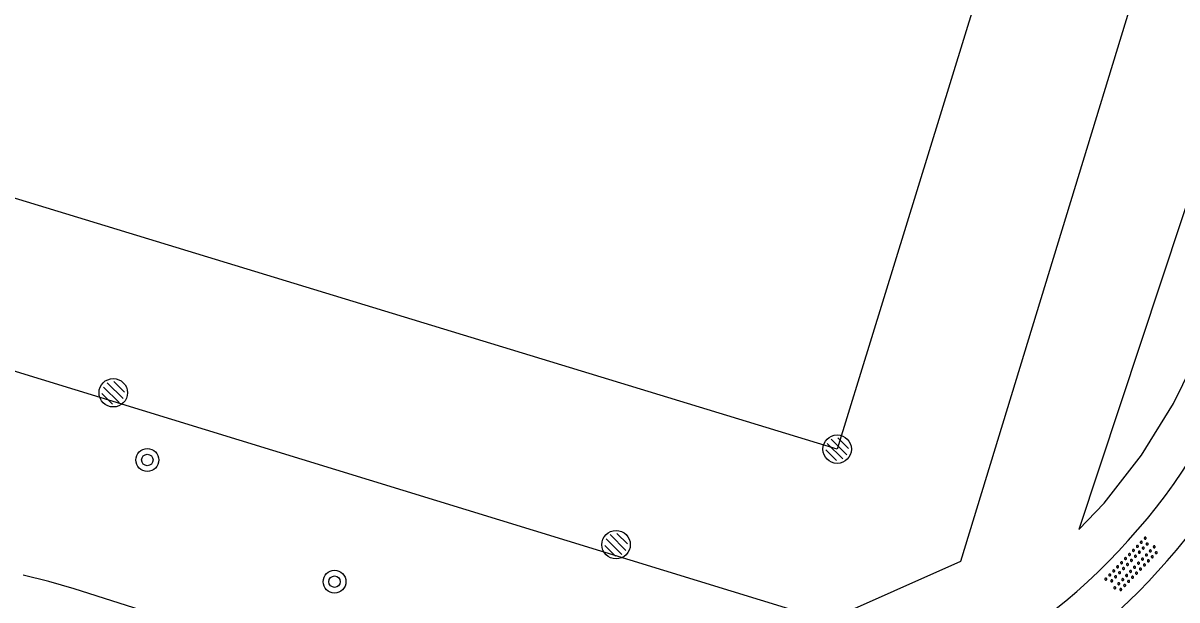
# Model space of a CAD drawing. Extents: x 137999 to 141000, y 397500 to 400501.
# Drawn here: x 138989.52 to 139030.07, y 399545.88 to 399566.17 of the extents above; entities that cross this region are included whole.
import ezdxf

# ---------------------------------------------------------------- set-up
doc = ezdxf.new("R2010")
doc.units = 0
for name, color, linetype in [('bs-afsc-belijning', 7, 'Continuous'), ('bs-symb-cornervlag', 7, 'Continuous'), ('bs-symb-sproeier', 7, 'Continuous'), ('gg-afsc-hekwerk', 7, 'Continuous'), ('gg-knt-onverhard', 7, 'Continuous'), ('gt-grn-groengrens', 7, 'Continuous'), ('gt-symb-boom', 7, 'Continuous'), ('gt-symb-overige verharding', 7, 'Continuous')]:
    doc.layers.add(name, color=color, linetype=linetype)

# ---------------------------------------------------------------- blocks, each defined once
blk = doc.blocks.new('gt0-OVH')
at = {"layer": 'gt-symb-overige verharding'}
for points in [[(-0.972, 0.298), (-0.967, 0.308), (-0.965, 0.319), (-0.966, 0.33), (-0.971, 0.34), (-0.978, 0.348), (-0.988, 0.353), (-0.999, 0.355), (-1.01, 0.354), (-1.02, 0.349), (-1.028, 0.342), (-1.033, 0.332), (-1.035, 0.321), (-1.034, 0.31), (-1.029, 0.3), (-1.022, 0.292), (-1.012, 0.287), (-1.001, 0.285), (-0.99, 0.286), (-0.98, 0.291)], [(-0.872, 0.106), (-0.867, 0.116), (-0.865, 0.126), (-0.866, 0.137), (-0.871, 0.147), (-0.878, 0.156), (-0.888, 0.161), (-0.899, 0.163), (-0.91, 0.162), (-0.92, 0.157), (-0.928, 0.15), (-0.933, 0.14), (-0.935, 0.129), (-0.934, 0.118), (-0.929, 0.108), (-0.922, 0.1), (-0.912, 0.095), (-0.901, 0.092), (-0.89, 0.094), (-0.88, 0.098)], [(-0.772, 0.298), (-0.767, 0.308), (-0.765, 0.319), (-0.766, 0.33), (-0.771, 0.34), (-0.778, 0.348), (-0.788, 0.353), (-0.799, 0.355), (-0.81, 0.354), (-0.82, 0.349), (-0.828, 0.342), (-0.833, 0.332), (-0.835, 0.321), (-0.834, 0.31), (-0.829, 0.3), (-0.822, 0.292), (-0.812, 0.287), (-0.801, 0.285), (-0.79, 0.286), (-0.78, 0.291)], [(-0.672, 0.106), (-0.667, 0.116), (-0.665, 0.126), (-0.666, 0.137), (-0.671, 0.147), (-0.678, 0.156), (-0.688, 0.161), (-0.699, 0.163), (-0.71, 0.162), (-0.72, 0.157), (-0.728, 0.15), (-0.733, 0.14), (-0.735, 0.129), (-0.734, 0.118), (-0.729, 0.108), (-0.722, 0.1), (-0.712, 0.095), (-0.701, 0.092), (-0.69, 0.094), (-0.68, 0.098)], [(-0.572, 0.298), (-0.567, 0.308), (-0.565, 0.319), (-0.566, 0.33), (-0.571, 0.34), (-0.578, 0.348), (-0.588, 0.353), (-0.599, 0.355), (-0.61, 0.354), (-0.62, 0.349), (-0.628, 0.342), (-0.633, 0.332), (-0.635, 0.321), (-0.634, 0.31), (-0.629, 0.3), (-0.622, 0.292), (-0.612, 0.287), (-0.601, 0.285), (-0.59, 0.286), (-0.58, 0.291)], [(-0.472, 0.106), (-0.467, 0.116), (-0.465, 0.126), (-0.466, 0.137), (-0.471, 0.147), (-0.478, 0.156), (-0.488, 0.161), (-0.499, 0.163), (-0.51, 0.162), (-0.52, 0.157), (-0.528, 0.15), (-0.533, 0.14), (-0.535, 0.129), (-0.534, 0.118), (-0.529, 0.108), (-0.522, 0.1), (-0.512, 0.095), (-0.501, 0.092), (-0.49, 0.094), (-0.48, 0.098)], [(-0.372, 0.298), (-0.367, 0.308), (-0.365, 0.319), (-0.366, 0.33), (-0.371, 0.34), (-0.378, 0.348), (-0.388, 0.353), (-0.399, 0.355), (-0.41, 0.354), (-0.42, 0.349), (-0.428, 0.342), (-0.433, 0.332), (-0.435, 0.321), (-0.434, 0.31), (-0.429, 0.3), (-0.422, 0.292), (-0.412, 0.287), (-0.401, 0.285), (-0.39, 0.286), (-0.38, 0.291)], [(-0.272, 0.106), (-0.267, 0.116), (-0.265, 0.126), (-0.266, 0.137), (-0.271, 0.147), (-0.278, 0.156), (-0.288, 0.161), (-0.299, 0.163), (-0.31, 0.162), (-0.32, 0.157), (-0.328, 0.15), (-0.333, 0.14), (-0.335, 0.129), (-0.334, 0.118), (-0.329, 0.108), (-0.322, 0.1), (-0.312, 0.095), (-0.301, 0.092), (-0.29, 0.094), (-0.28, 0.098)], [(-0.172, 0.298), (-0.167, 0.308), (-0.165, 0.319), (-0.166, 0.33), (-0.171, 0.34), (-0.178, 0.348), (-0.188, 0.353), (-0.199, 0.355), (-0.21, 0.354), (-0.22, 0.349), (-0.228, 0.342), (-0.233, 0.332), (-0.235, 0.321), (-0.234, 0.31), (-0.229, 0.3), (-0.222, 0.292), (-0.212, 0.287), (-0.201, 0.285), (-0.19, 0.286), (-0.18, 0.291)], [(-0.072, 0.106), (-0.067, 0.116), (-0.065, 0.126), (-0.066, 0.137), (-0.071, 0.147), (-0.078, 0.156), (-0.088, 0.161), (-0.099, 0.163), (-0.11, 0.162), (-0.12, 0.157), (-0.128, 0.15), (-0.133, 0.14), (-0.135, 0.129), (-0.134, 0.118), (-0.129, 0.108), (-0.122, 0.1), (-0.112, 0.095), (-0.101, 0.092), (-0.09, 0.094), (-0.08, 0.098)], [(0.028, 0.298), (0.033, 0.308), (0.035, 0.319), (0.034, 0.33), (0.029, 0.34), (0.022, 0.348), (0.012, 0.353), (0.001, 0.355), (-0.01, 0.354), (-0.02, 0.349), (-0.028, 0.342), (-0.033, 0.332), (-0.035, 0.321), (-0.034, 0.31), (-0.029, 0.3), (-0.022, 0.292), (-0.012, 0.287), (-0.001, 0.285), (0.01, 0.286), (0.02, 0.291)], [(0.128, 0.106), (0.133, 0.116), (0.135, 0.126), (0.134, 0.137), (0.129, 0.147), (0.122, 0.156), (0.112, 0.161), (0.101, 0.163), (0.09, 0.162), (0.08, 0.157), (0.072, 0.15), (0.067, 0.14), (0.065, 0.129), (0.066, 0.118), (0.071, 0.108), (0.078, 0.1), (0.088, 0.095), (0.099, 0.092), (0.11, 0.094), (0.12, 0.098)], [(0.228, 0.298), (0.233, 0.308), (0.235, 0.319), (0.234, 0.33), (0.229, 0.34), (0.222, 0.348), (0.212, 0.353), (0.201, 0.355), (0.19, 0.354), (0.18, 0.349), (0.172, 0.342), (0.167, 0.332), (0.165, 0.321), (0.166, 0.31), (0.171, 0.3), (0.178, 0.292), (0.188, 0.287), (0.199, 0.285), (0.21, 0.286), (0.22, 0.291)], [(0.328, 0.106), (0.333, 0.116), (0.335, 0.126), (0.334, 0.137), (0.329, 0.147), (0.322, 0.156), (0.312, 0.161), (0.301, 0.163), (0.29, 0.162), (0.28, 0.157), (0.272, 0.15), (0.267, 0.14), (0.265, 0.129), (0.266, 0.118), (0.271, 0.108), (0.278, 0.1), (0.288, 0.095), (0.299, 0.092), (0.31, 0.094), (0.32, 0.098)], [(0.428, 0.298), (0.433, 0.308), (0.435, 0.319), (0.434, 0.33), (0.429, 0.34), (0.422, 0.348), (0.412, 0.353), (0.401, 0.355), (0.39, 0.354), (0.38, 0.349), (0.372, 0.342), (0.367, 0.332), (0.365, 0.321), (0.366, 0.31), (0.371, 0.3), (0.378, 0.292), (0.388, 0.287), (0.399, 0.285), (0.41, 0.286), (0.42, 0.291)], [(0.528, 0.106), (0.533, 0.116), (0.535, 0.126), (0.534, 0.137), (0.529, 0.147), (0.522, 0.156), (0.512, 0.161), (0.501, 0.163), (0.49, 0.162), (0.48, 0.157), (0.472, 0.15), (0.467, 0.14), (0.465, 0.129), (0.466, 0.118), (0.471, 0.108), (0.478, 0.1), (0.488, 0.095), (0.499, 0.092), (0.51, 0.094), (0.52, 0.098)], [(0.628, 0.298), (0.633, 0.308), (0.635, 0.319), (0.634, 0.33), (0.629, 0.34), (0.622, 0.348), (0.612, 0.353), (0.601, 0.355), (0.59, 0.354), (0.58, 0.349), (0.572, 0.342), (0.567, 0.332), (0.565, 0.321), (0.566, 0.31), (0.571, 0.3), (0.578, 0.292), (0.588, 0.287), (0.599, 0.285), (0.61, 0.286), (0.62, 0.291)], [(0.728, 0.106), (0.733, 0.116), (0.735, 0.126), (0.734, 0.137), (0.729, 0.147), (0.722, 0.156), (0.712, 0.161), (0.701, 0.163), (0.69, 0.162), (0.68, 0.157), (0.672, 0.15), (0.667, 0.14), (0.665, 0.129), (0.666, 0.118), (0.671, 0.108), (0.678, 0.1), (0.688, 0.095), (0.699, 0.092), (0.71, 0.094), (0.72, 0.098)], [(0.828, 0.298), (0.833, 0.308), (0.835, 0.319), (0.834, 0.33), (0.829, 0.34), (0.822, 0.348), (0.812, 0.353), (0.801, 0.355), (0.79, 0.354), (0.78, 0.349), (0.772, 0.342), (0.767, 0.332), (0.765, 0.321), (0.766, 0.31), (0.771, 0.3), (0.778, 0.292), (0.788, 0.287), (0.799, 0.285), (0.81, 0.286), (0.82, 0.291)], [(0.928, 0.106), (0.933, 0.116), (0.935, 0.126), (0.934, 0.137), (0.929, 0.147), (0.922, 0.156), (0.912, 0.161), (0.901, 0.163), (0.89, 0.162), (0.88, 0.157), (0.872, 0.15), (0.867, 0.14), (0.865, 0.129), (0.866, 0.118), (0.871, 0.108), (0.878, 0.1), (0.888, 0.095), (0.899, 0.092), (0.91, 0.094), (0.92, 0.098)], [(1.028, 0.298), (1.033, 0.308), (1.035, 0.319), (1.034, 0.33), (1.029, 0.34), (1.022, 0.348), (1.012, 0.353), (1.001, 0.355), (0.99, 0.354), (0.98, 0.349), (0.972, 0.342), (0.967, 0.332), (0.965, 0.321), (0.966, 0.31), (0.971, 0.3), (0.978, 0.292), (0.988, 0.287), (0.999, 0.285), (1.01, 0.286), (1.02, 0.291)], [(-0.972, -0.142), (-0.967, -0.132), (-0.965, -0.121), (-0.966, -0.11), (-0.971, -0.1), (-0.978, -0.092), (-0.988, -0.087), (-0.999, -0.085), (-1.01, -0.086), (-1.02, -0.091), (-1.028, -0.098), (-1.033, -0.108), (-1.035, -0.119), (-1.034, -0.13), (-1.029, -0.14), (-1.022, -0.148), (-1.012, -0.153), (-1.001, -0.155), (-0.99, -0.154), (-0.98, -0.149)], [(-0.872, -0.334), (-0.867, -0.324), (-0.865, -0.314), (-0.866, -0.303), (-0.871, -0.293), (-0.878, -0.284), (-0.888, -0.279), (-0.899, -0.277), (-0.91, -0.278), (-0.92, -0.283), (-0.928, -0.29), (-0.933, -0.3), (-0.935, -0.311), (-0.934, -0.322), (-0.929, -0.332), (-0.922, -0.34), (-0.912, -0.345), (-0.901, -0.348), (-0.89, -0.346), (-0.88, -0.342)], [(-0.772, -0.142), (-0.767, -0.132), (-0.765, -0.121), (-0.766, -0.11), (-0.771, -0.1), (-0.778, -0.092), (-0.788, -0.087), (-0.799, -0.085), (-0.81, -0.086), (-0.82, -0.091), (-0.828, -0.098), (-0.833, -0.108), (-0.835, -0.119), (-0.834, -0.13), (-0.829, -0.14), (-0.822, -0.148), (-0.812, -0.153), (-0.801, -0.155), (-0.79, -0.154), (-0.78, -0.149)], [(-0.672, -0.334), (-0.667, -0.324), (-0.665, -0.314), (-0.666, -0.303), (-0.671, -0.293), (-0.678, -0.284), (-0.688, -0.279), (-0.699, -0.277), (-0.71, -0.278), (-0.72, -0.283), (-0.728, -0.29), (-0.733, -0.3), (-0.735, -0.311), (-0.734, -0.322), (-0.729, -0.332), (-0.722, -0.34), (-0.712, -0.345), (-0.701, -0.348), (-0.69, -0.346), (-0.68, -0.342)], [(-0.572, -0.142), (-0.567, -0.132), (-0.565, -0.121), (-0.566, -0.11), (-0.571, -0.1), (-0.578, -0.092), (-0.588, -0.087), (-0.599, -0.085), (-0.61, -0.086), (-0.62, -0.091), (-0.628, -0.098), (-0.633, -0.108), (-0.635, -0.119), (-0.634, -0.13), (-0.629, -0.14), (-0.622, -0.148), (-0.612, -0.153), (-0.601, -0.155), (-0.59, -0.154), (-0.58, -0.149)], [(-0.472, -0.334), (-0.467, -0.324), (-0.465, -0.314), (-0.466, -0.303), (-0.471, -0.293), (-0.478, -0.284), (-0.488, -0.279), (-0.499, -0.277), (-0.51, -0.278), (-0.52, -0.283), (-0.528, -0.29), (-0.533, -0.3), (-0.535, -0.311), (-0.534, -0.322), (-0.529, -0.332), (-0.522, -0.34), (-0.512, -0.345), (-0.501, -0.348), (-0.49, -0.346), (-0.48, -0.342)], [(-0.372, -0.142), (-0.367, -0.132), (-0.365, -0.121), (-0.366, -0.11), (-0.371, -0.1), (-0.378, -0.092), (-0.388, -0.087), (-0.399, -0.085), (-0.41, -0.086), (-0.42, -0.091), (-0.428, -0.098), (-0.433, -0.108), (-0.435, -0.119), (-0.434, -0.13), (-0.429, -0.14), (-0.422, -0.148), (-0.412, -0.153), (-0.401, -0.155), (-0.39, -0.154), (-0.38, -0.149)], [(-0.272, -0.334), (-0.267, -0.324), (-0.265, -0.314), (-0.266, -0.303), (-0.271, -0.293), (-0.278, -0.284), (-0.288, -0.279), (-0.299, -0.277), (-0.31, -0.278), (-0.32, -0.283), (-0.328, -0.29), (-0.333, -0.3), (-0.335, -0.311), (-0.334, -0.322), (-0.329, -0.332), (-0.322, -0.34), (-0.312, -0.345), (-0.301, -0.348), (-0.29, -0.346), (-0.28, -0.342)], [(-0.172, -0.142), (-0.167, -0.132), (-0.165, -0.121), (-0.166, -0.11), (-0.171, -0.1), (-0.178, -0.092), (-0.188, -0.087), (-0.199, -0.085), (-0.21, -0.086), (-0.22, -0.091), (-0.228, -0.098), (-0.233, -0.108), (-0.235, -0.119), (-0.234, -0.13), (-0.229, -0.14), (-0.222, -0.148), (-0.212, -0.153), (-0.201, -0.155), (-0.19, -0.154), (-0.18, -0.149)], [(-0.072, -0.334), (-0.067, -0.324), (-0.065, -0.314), (-0.066, -0.303), (-0.071, -0.293), (-0.078, -0.284), (-0.088, -0.279), (-0.099, -0.277), (-0.11, -0.278), (-0.12, -0.283), (-0.128, -0.29), (-0.133, -0.3), (-0.135, -0.311), (-0.134, -0.322), (-0.129, -0.332), (-0.122, -0.34), (-0.112, -0.345), (-0.101, -0.348), (-0.09, -0.346), (-0.08, -0.342)], [(0.028, -0.142), (0.033, -0.132), (0.035, -0.121), (0.034, -0.11), (0.029, -0.1), (0.022, -0.092), (0.012, -0.087), (0.001, -0.085), (-0.01, -0.086), (-0.02, -0.091), (-0.028, -0.098), (-0.033, -0.108), (-0.035, -0.119), (-0.034, -0.13), (-0.029, -0.14), (-0.022, -0.148), (-0.012, -0.153), (-0.001, -0.155), (0.01, -0.154), (0.02, -0.149)], [(0.128, -0.334), (0.133, -0.324), (0.135, -0.314), (0.134, -0.303), (0.129, -0.293), (0.122, -0.284), (0.112, -0.279), (0.101, -0.277), (0.09, -0.278), (0.08, -0.283), (0.072, -0.29), (0.067, -0.3), (0.065, -0.311), (0.066, -0.322), (0.071, -0.332), (0.078, -0.34), (0.088, -0.345), (0.099, -0.348), (0.11, -0.346), (0.12, -0.342)], [(0.228, -0.142), (0.233, -0.132), (0.235, -0.121), (0.234, -0.11), (0.229, -0.1), (0.222, -0.092), (0.212, -0.087), (0.201, -0.085), (0.19, -0.086), (0.18, -0.091), (0.172, -0.098), (0.167, -0.108), (0.165, -0.119), (0.166, -0.13), (0.171, -0.14), (0.178, -0.148), (0.188, -0.153), (0.199, -0.155), (0.21, -0.154), (0.22, -0.149)], [(0.328, -0.334), (0.333, -0.324), (0.335, -0.314), (0.334, -0.303), (0.329, -0.293), (0.322, -0.284), (0.312, -0.279), (0.301, -0.277), (0.29, -0.278), (0.28, -0.283), (0.272, -0.29), (0.267, -0.3), (0.265, -0.311), (0.266, -0.322), (0.271, -0.332), (0.278, -0.34), (0.288, -0.345), (0.299, -0.348), (0.31, -0.346), (0.32, -0.342)], [(0.428, -0.142), (0.433, -0.132), (0.435, -0.121), (0.434, -0.11), (0.429, -0.1), (0.422, -0.092), (0.412, -0.087), (0.401, -0.085), (0.39, -0.086), (0.38, -0.091), (0.372, -0.098), (0.367, -0.108), (0.365, -0.119), (0.366, -0.13), (0.371, -0.14), (0.378, -0.148), (0.388, -0.153), (0.399, -0.155), (0.41, -0.154), (0.42, -0.149)], [(0.528, -0.334), (0.533, -0.324), (0.535, -0.314), (0.534, -0.303), (0.529, -0.293), (0.522, -0.284), (0.512, -0.279), (0.501, -0.277), (0.49, -0.278), (0.48, -0.283), (0.472, -0.29), (0.467, -0.3), (0.465, -0.311), (0.466, -0.322), (0.471, -0.332), (0.478, -0.34), (0.488, -0.345), (0.499, -0.348), (0.51, -0.346), (0.52, -0.342)], [(0.628, -0.142), (0.633, -0.132), (0.635, -0.121), (0.634, -0.11), (0.629, -0.1), (0.622, -0.092), (0.612, -0.087), (0.601, -0.085), (0.59, -0.086), (0.58, -0.091), (0.572, -0.098), (0.567, -0.108), (0.565, -0.119), (0.566, -0.13), (0.571, -0.14), (0.578, -0.148), (0.588, -0.153), (0.599, -0.155), (0.61, -0.154), (0.62, -0.149)], [(0.728, -0.334), (0.733, -0.324), (0.735, -0.314), (0.734, -0.303), (0.729, -0.293), (0.722, -0.284), (0.712, -0.279), (0.701, -0.277), (0.69, -0.278), (0.68, -0.283), (0.672, -0.29), (0.667, -0.3), (0.665, -0.311), (0.666, -0.322), (0.671, -0.332), (0.678, -0.34), (0.688, -0.345), (0.699, -0.348), (0.71, -0.346), (0.72, -0.342)], [(0.828, -0.142), (0.833, -0.132), (0.835, -0.121), (0.834, -0.11), (0.829, -0.1), (0.822, -0.092), (0.812, -0.087), (0.801, -0.085), (0.79, -0.086), (0.78, -0.091), (0.772, -0.098), (0.767, -0.108), (0.765, -0.119), (0.766, -0.13), (0.771, -0.14), (0.778, -0.148), (0.788, -0.153), (0.799, -0.155), (0.81, -0.154), (0.82, -0.149)], [(0.928, -0.334), (0.933, -0.324), (0.935, -0.314), (0.934, -0.303), (0.929, -0.293), (0.922, -0.284), (0.912, -0.279), (0.901, -0.277), (0.89, -0.278), (0.88, -0.283), (0.872, -0.29), (0.867, -0.3), (0.865, -0.311), (0.866, -0.322), (0.871, -0.332), (0.878, -0.34), (0.888, -0.345), (0.899, -0.348), (0.91, -0.346), (0.92, -0.342)], [(1.028, -0.142), (1.033, -0.132), (1.035, -0.121), (1.034, -0.11), (1.029, -0.1), (1.022, -0.092), (1.012, -0.087), (1.001, -0.085), (0.99, -0.086), (0.98, -0.091), (0.972, -0.098), (0.967, -0.108), (0.965, -0.119), (0.966, -0.13), (0.971, -0.14), (0.978, -0.148), (0.988, -0.153), (0.999, -0.155), (1.01, -0.154), (1.02, -0.149)]]:
    blk.add_lwpolyline(points, close=True, dxfattribs=at)
blk = doc.blocks.new('bs0-SPROEIER')
at = {"layer": 'bs-symb-sproeier'}
for p, q in [((-0.345, 0.203), (0.203, -0.345)), ((-0.212, 0.354), (0.345, -0.203)), ((0.025, 0.399), (0.399, 0.025)), ((-0.399, -0.025), (-0.025, -0.399))]:
    blk.add_line(p, q, dxfattribs=at)
blk.add_circle((0, 0), 0.5, dxfattribs=at)
blk = doc.blocks.new('bs0-CORNVLG')
at = {"layer": 'bs-symb-cornervlag'}
for p, q in [((-0.345, 0.203), (0.203, -0.345)), ((-0.212, 0.354), (0.345, -0.203)), ((0.025, 0.399), (0.399, 0.025)), ((-0.399, -0.025), (-0.025, -0.399))]:
    blk.add_line(p, q, dxfattribs=at)
blk.add_circle((0, 0), 0.5, dxfattribs=at)
blk = doc.blocks.new('gt0-BOOM')
at = {"layer": 'gt-symb-boom'}
for radius in [0.4, 0.2]:
    blk.add_circle((0, 0), radius, dxfattribs=at)

msp = doc.modelspace()

# ---------------------------------------------------------------- linework, layer by layer
at = {"layer": 'bs-afsc-belijning'}
msp.add_lwpolyline([(138917.61, 399581.892), (138936.547, 399643.394), (139037.051, 399612.587), (139018.128, 399551.183), (138917.61, 399581.892)], dxfattribs=at)
at = {"layer": 'gg-afsc-hekwerk'}
msp.add_lwpolyline([(138926.928, 399639.405), (138927.544, 399631.827), (138911.344, 399580.106), (138911.984, 399577.665), (139017.794, 399545.156), (139022.471, 399547.25), (139044.14, 399618.176)], dxfattribs=at)
at = {"layer": 'gg-knt-onverhard'}
msp.add_lwpolyline([(139000, 399543.504), (138991.321, 399546.277), (138990.427, 399546.528), (138989.523, 399546.749)], dxfattribs=at)
for centre, radius, start, end in [((139012.079, 399562.651), 21.918, 251.2507, 337.0991), ((139012.08, 399562.649), 23.417, 298.3849, 337.0245)]:
    msp.add_arc(centre, radius, start, end, dxfattribs=at)
at = {"layer": 'gt-grn-groengrens'}
msp.add_lwpolyline([(139048.344, 399613.967), (139026.62, 399548.358), (139027.511, 399549.284), (139028.823, 399550.97), (139029.953, 399552.784), (139030.917, 399554.77)], dxfattribs=at)

# ---------------------------------------------------------------- block references
at = {"layer": 'bs-symb-cornervlag'}
msp.add_blockref('bs0-CORNVLG', (139018.128, 399551.183), dxfattribs=at)
at = {"layer": 'bs-symb-sproeier'}
for p in [(138992.692, 399553.167), (139010.36, 399547.824)]:
    msp.add_blockref('bs0-SPROEIER', p, dxfattribs=at)
at = {"layer": 'gt-symb-boom'}
for p in [(138993.889, 399550.803), (139000.468, 399546.523)]:
    msp.add_blockref('gt0-BOOM', p, dxfattribs=at)
at = {"layer": 'gt-symb-overige verharding', "rotation": 46.09469059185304}
msp.add_blockref('gt0-OVH', (139028.492, 399547.112), dxfattribs=at)

doc.saveas('drawing.dxf')
